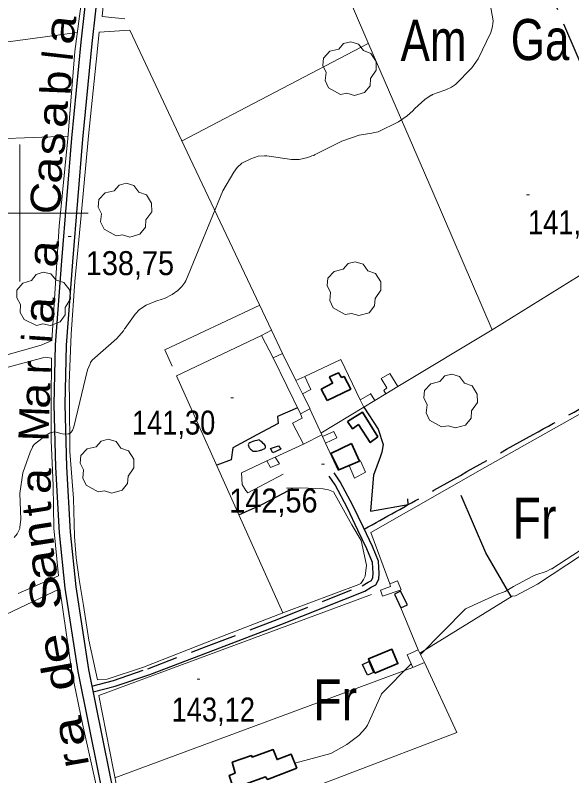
# Model space of a CAD drawing. Extents: x 480269 to 484877, y 4383588 to 4386804.
# Drawn here: x 481498.3 to 481701.4, y 4385794.6 to 4386072.2 of the extents above; entities that cross this region are included whole.
import ezdxf
from ezdxf.enums import TextEntityAlignment as Align

# ---------------------------------------------------------------- set-up
doc = ezdxf.new("R2010")
doc.units = 0
doc.header["$LTSCALE"] = 3.8
doc.linetypes.add('LONG_DASHED', pattern=[7.5, 6, -1.5])
doc.linetypes.add('MEDIUM_DASHED', pattern=[4.5, 3, -1.5])
for name, color, linetype, lineweight in [('1', 7, 'Continuous', 13), ('21', 7, 'Continuous', 25), ('25', 7, 'LONG_DASHED', 25), ('29', 7, 'Continuous', 13), ('36', 7, 'Continuous', 25), ('38', 7, 'Continuous', 25), ('47', 7, 'Continuous', 35), ('51', 7, 'Continuous', 13), ('7', 7, 'Continuous', 13), ('9', 7, 'Continuous', 13)]:
    doc.layers.add(name, color=color, linetype=linetype, lineweight=lineweight)
doc.layers.add('31', color=7, linetype='Continuous')
doc.layers.add('5', color=7, linetype='Continuous')

msp = doc.modelspace()

# ---------------------------------------------------------------- linework, layer by layer
at = {"layer": '1'}
for p, q in [((481500, 4386025), (481500, 4385975)), ((481475, 4386000), (481525, 4386000))]:
    msp.add_line(p, q, dxfattribs=at)
at = {"layer": '21'}
for points in [[(481594.45, 4385915.08), (481595.18, 4385913.83), (481592.33, 4385912.48), (481591.43, 4385914.03)], [(481636.7, 4385860.91), (481638.98, 4385855.87), (481641.44, 4385856.97), (481638.94, 4385862.06)], [(481629.05, 4385832.38), (481626.87, 4385831.41), (481624.99, 4385835.27), (481627.33, 4385836.28)]]:
    msp.add_lwpolyline(points, close=True, dxfattribs=at)
msp.add_spline([(481587.32, 4385917.23), (481589.53, 4385914.21), (481588.58, 4385913.7), (481587.5, 4385913.35), (481586.41, 4385913.11), (481586.26, 4385913.11), (481584.77, 4385913.33), (481584.53, 4385913.55), (481583.93, 4385914.06), (481583.61, 4385914.62), (481583.42, 4385915.03), (481587.32, 4385917.23)], degree=3, dxfattribs=at)
at = {"layer": '25'}
for points in [[(481719.08, 4386025.22), (481707.44, 4386048.02), (481694.92, 4386077.38), (481676.67, 4386118.47)], [(481601.3, 4385928.95), (481594.03, 4385925.8), (481594.27, 4385923.19), (481586.54, 4385919.06), (481577.73, 4385914.37), (481577.13, 4385909.93), (481571.85, 4385907.96)], [(481625.47, 4385929.15), (481630.77, 4385921.12), (481632.64, 4385915.5), (481632.05, 4385912.8), (481631.46, 4385910.87), (481629.04, 4385904.36), (481628.58, 4385898.64), (481627.96, 4385891.19), (481641.69, 4385893.59), (481641.6, 4385895.77)], [(481679.29, 4385860.03), (481670.08, 4385875.96), (481659.21, 4385901.19)], [(481579.94, 4385889.85), (481588.32, 4385893.62), (481596.18, 4385897.83), (481599.62, 4385899.62)]]:
    msp.add_lwpolyline(points, dxfattribs=at)
at = {"layer": '29'}
for points in [[(481617.05, 4386043.34), (481612.66, 4386045.77), (481611.44, 4386048.41), (481611.74, 4386051.37), (481610.54, 4386053.87), (481610.78, 4386056.61), (481613.11, 4386059.06), (481616.36, 4386059.83), (481618.16, 4386061.9), (481620.78, 4386062.55), (481623.59, 4386061.7), (481625.38, 4386059.3), (481628.13, 4386058.29), (481630.05, 4386055.3), (481630.07, 4386052.16), (481627.98, 4386049.14), (481627.79, 4386046.47), (481625.79, 4386043.99), (481622.09, 4386042.91), (481619.37, 4386043.73)], [(481535.11, 4385991.69), (481530.72, 4385994.12), (481529.5, 4385996.76), (481529.8, 4385999.72), (481528.6, 4386002.22), (481528.84, 4386004.96), (481531.17, 4386007.41), (481534.42, 4386008.18), (481536.22, 4386010.25), (481538.84, 4386010.9), (481541.65, 4386010.05), (481543.44, 4386007.65), (481546.19, 4386006.64), (481548.11, 4386003.65), (481548.13, 4386000.51), (481546.04, 4385997.49), (481545.85, 4385994.82), (481543.85, 4385992.34), (481540.15, 4385991.26), (481537.43, 4385992.08)], [(481618.69, 4385963), (481614.3, 4385965.43), (481613.08, 4385968.07), (481613.38, 4385971.03), (481612.18, 4385973.53), (481612.42, 4385976.27), (481614.75, 4385978.72), (481618, 4385979.49), (481619.8, 4385981.56), (481622.42, 4385982.21), (481625.23, 4385981.36), (481627.02, 4385978.96), (481629.77, 4385977.95), (481631.69, 4385974.96), (481631.71, 4385971.82), (481629.62, 4385968.8), (481629.43, 4385966.13), (481627.43, 4385963.65), (481623.73, 4385962.57), (481621.01, 4385963.39)], [(481506.09, 4385959.02), (481501.55, 4385961.14), (481500.14, 4385963.68), (481500.24, 4385966.66), (481498.87, 4385969.07), (481498.91, 4385971.82), (481501.07, 4385974.42), (481504.26, 4385975.42), (481505.91, 4385977.61), (481508.48, 4385978.44), (481511.34, 4385977.79), (481513.29, 4385975.52), (481516.1, 4385974.7), (481518.23, 4385971.85), (481518.47, 4385968.72), (481516.59, 4385965.57), (481516.59, 4385962.89), (481514.77, 4385960.28), (481511.15, 4385958.94), (481508.38, 4385959.57)], [(481653.92, 4385922.01), (481649.53, 4385924.44), (481648.31, 4385927.08), (481648.61, 4385930.04), (481647.41, 4385932.54), (481647.65, 4385935.28), (481649.98, 4385937.73), (481653.23, 4385938.5), (481655.03, 4385940.57), (481657.65, 4385941.22), (481660.46, 4385940.37), (481662.25, 4385937.97), (481665, 4385936.96), (481666.92, 4385933.97), (481666.94, 4385930.83), (481664.85, 4385927.81), (481664.66, 4385925.14), (481662.66, 4385922.66), (481658.96, 4385921.58), (481656.24, 4385922.4)], [(481528.56, 4385898.24), (481524.17, 4385900.67), (481522.95, 4385903.31), (481523.25, 4385906.27), (481522.05, 4385908.77), (481522.29, 4385911.51), (481524.62, 4385913.96), (481527.87, 4385914.73), (481529.67, 4385916.8), (481532.29, 4385917.45), (481535.1, 4385916.6), (481536.89, 4385914.2), (481539.64, 4385913.19), (481541.56, 4385910.2), (481541.58, 4385907.06), (481539.49, 4385904.04), (481539.3, 4385901.37), (481537.3, 4385898.89), (481533.6, 4385897.81), (481530.88, 4385898.63)]]:
    msp.add_lwpolyline(points, close=True, dxfattribs=at)
at = {"layer": '36'}
for points in [[(481527.66, 4386110.16), (481522.27, 4386062.34), (481518.89, 4386027.38), (481515.2, 4385982.53), (481512.86, 4385951.97), (481512.42, 4385930.1), (481513.05, 4385907.23), (481514.38, 4385883.25), (481516.41, 4385863.08), (481521.16, 4385832.71), (481528.8, 4385794.63), (481537.55, 4385751.89)], [(481531.66, 4386109.72), (481526.27, 4386061.92), (481522.89, 4386027.02), (481519.2, 4385982.21), (481516.87, 4385951.77), (481516.43, 4385930.12), (481517.06, 4385907.4), (481518.39, 4385883.56), (481520.39, 4385863.59), (481525.12, 4385833.41), (481532.74, 4385795.43), (481541.49, 4385752.66)]]:
    msp.add_lwpolyline(points, dxfattribs=at)
at = {"layer": '38', "linetype": 'MEDIUM_DASHED'}
msp.add_lwpolyline([(481526.33, 4385827.39), (481534.18, 4385829.45), (481546.69, 4385833.7), (481568.02, 4385841.8), (481594.5, 4385851.91), (481624.9, 4385864), (481627.13, 4385865.32), (481628.27, 4385865.96), (481628.84, 4385867.05), (481628.94, 4385868.53), (481628.7, 4385872.46), (481626.63, 4385877.48), (481623.36, 4385884.33), (481619.55, 4385892.32), (481615.03, 4385900.81), (481612.9, 4385904)], dxfattribs=at)
at = {"layer": '38'}
msp.add_lwpolyline([(481526.76, 4385825.24), (481534.81, 4385827.35), (481547.43, 4385831.63), (481568.8, 4385839.75), (481595.3, 4385849.86), (481625.88, 4385862.03), (481628.22, 4385863.42), (481629.92, 4385864.36), (481630.99, 4385866.45), (481631.14, 4385868.52), (481630.86, 4385872.96), (481628.64, 4385878.37), (481625.35, 4385885.28), (481621.51, 4385893.31), (481616.91, 4385901.94), (481614.72, 4385905.22)], dxfattribs=at)
at = {"layer": '38', "linetype": 'LONG_DASHED'}
msp.add_spline([(481625.65, 4385884.67), (481648.71, 4385897.49), (481687.28, 4385919.19), (481717.18, 4385935.7), (481749.12, 4385954.51)], degree=3, dxfattribs=at)
at = {"layer": '47', "lineweight": 13}
for points in [[(481591.87, 4385957.25), (481595.89, 4385948.71), (481592.48, 4385947.13), (481588.16, 4385955.37)], [(481603.19, 4385934), (481606.17, 4385935.6), (481603.97, 4385940.37), (481600.77, 4385938.87)], [(481635.06, 4385941.41), (481637.97, 4385936.68), (481633.58, 4385934.04), (481632.8, 4385935.31), (481633.93, 4385936.24), (481631.84, 4385939.67)], [(481627.96, 4385934.21), (481629.48, 4385931.56), (481625.47, 4385929.15), (481624.17, 4385931.81), (481627.78, 4385933.91)], [(481603.47, 4385915.64), (481599.52, 4385923.31), (481603.05, 4385925.11), (481602.36, 4385926.75), (481605.85, 4385928.62), (481610.15, 4385919.12)], [(481614.61, 4385920.27), (481615.64, 4385917.94), (481611.57, 4385916.02), (481610.44, 4385918.45)], [(481590.13, 4385909.64), (481591.48, 4385907.12), (481594.71, 4385908.53), (481593.18, 4385910.98)], [(481632.32, 4385860.14), (481639.15, 4385862.47), (481637.81, 4385865.74), (481634.97, 4385864.7), (481635.31, 4385863.76), (481631.62, 4385862.32)], [(481645.41, 4385840.58), (481647.67, 4385835.92), (481643.35, 4385834.19), (481641.29, 4385838.76)]]:
    msp.add_lwpolyline(points, close=True, dxfattribs=at)
at = {"layer": '47'}
for points in [[(481612.13, 4385931.55), (481620.73, 4385935.76), (481618.34, 4385940.4), (481617.41, 4385940), (481616.32, 4385941.68), (481613.04, 4385940.21), (481614.12, 4385937.92), (481609.96, 4385935.71)], [(481619.54, 4385923.94), (481621.43, 4385921.26), (481623.53, 4385922.79), (481627.89, 4385916.22), (481630.61, 4385918.4), (481625.09, 4385927.29)], [(481621.08, 4385915.89), (481623.9, 4385909.48), (481616.41, 4385906.28), (481613.47, 4385912.2)], [(481629.51, 4385832.1), (481627.19, 4385837.3), (481635.77, 4385840.79), (481637.98, 4385835.57)], [(481601.12, 4385797.36), (481590.35, 4385793.29), (481589.7, 4385794.24), (481582.24, 4385791.52), (481582.39, 4385790.58), (481578.22, 4385789.29), (481576.43, 4385794.78), (481578.6, 4385795.55), (481577.5, 4385799.56), (481584.49, 4385801.99), (481584.74, 4385801.45), (481592.5, 4385804.16), (481593.87, 4385800.57), (481598.97, 4385802.52)]]:
    msp.add_lwpolyline(points, close=True, dxfattribs=at)
at = {"layer": '47', "lineweight": 13}
msp.add_lwpolyline([(481620.21, 4385907.91), (481622.15, 4385903.2), (481626.18, 4385905.43), (481624.36, 4385909.64), (481623.9, 4385909.48)], dxfattribs=at)
at = {"layer": '51'}
for p, q in [((481627.16, 4386061.88), (481559.18, 4386026.36)), ((481443.49, 4386025.2), (481517.6, 4386028.14)), ((481672.4, 4385957.44), (481637.97, 4385936.68)), ((481595.89, 4385948.71), (481600.77, 4385938.87)), ((481602.36, 4385926.75), (481592.48, 4385947.13)), ((481605.89, 4385928.54), (481603.19, 4385934)), ((481629.48, 4385931.56), (481633.58, 4385934.04)), ((481609.88, 4385919.74), (481625.47, 4385929.15)), ((481610.15, 4385919.12), (481610.44, 4385918.45)), ((481593.18, 4385910.98), (481603.47, 4385915.64)), ((481616.11, 4385906.09), (481611.57, 4385916.02)), ((481645.41, 4385840.58), (481638.98, 4385855.87)), ((481534.69, 4385793.88), (481643.35, 4385834.19))]:
    msp.add_line(p, q, dxfattribs=at)
for points in [[(481672.4, 4385957.44), (481650.77, 4386007.35), (481627.31, 4386061.51), (481589.31, 4386150.29)], [(481533.65, 4386108.42), (481531.38, 4386085.71), (481530.06, 4386071.82), (481538.28, 4386070.89)], [(481434.14, 4386075.34), (481523.45, 4386096.92), (481524.93, 4386096.02), (481520.06, 4386059.01), (481517.52, 4386027.24), (481514.41, 4385995.23), (481511.7, 4385953.56), (481507.84, 4385951.83), (481465.59, 4385939.83), (481462.37, 4385940.41), (481436.93, 4386054.6), (481520.98, 4386065.94)], [(481597.29, 4385899.56), (481602.48, 4385899.7), (481610.66, 4385899.39), (481612.61, 4385899.04), (481614.5, 4385898.3), (481621.19, 4385886.18), (481624.59, 4385880.48), (481626.47, 4385871.54), (481625.96, 4385867.51), (481625.4, 4385866.28), (481624.43, 4385864.86), (481623.67, 4385864.45), (481596.33, 4385854.19), (481571.82, 4385844.78), (481545.12, 4385834.27), (481531.83, 4385829.84), (481528.3, 4385829.7), (481525.16, 4385844.12), (481523.26, 4385856.79), (481521.66, 4385866.32), (481520.61, 4385874.19), (481519.95, 4385881.98), (481519.57, 4385895.84), (481518.22, 4385913.05), (481518.12, 4385931.76), (481517.97, 4385937.97), (481518.79, 4385955.82), (481520.03, 4385974.99), (481522.35, 4385999.17), (481525.04, 4386028.17), (481527.89, 4386055.24), (481528.93, 4386065.99), (481540.16, 4386066.8), (481560.01, 4386024.59), (481591.87, 4385957.25)], [(481672.4, 4385957.44), (481764.06, 4386014.28), (481767.45, 4385995.72), (481776.46, 4385967.89)], [(481776.46, 4385967.89), (481742.41, 4385948.73), (481721.93, 4385936.6), (481669.67, 4385907.17), (481628.12, 4385883.39), (481634.97, 4385864.7)], [(481587.54, 4385966.42), (481552.93, 4385950.12), (481555.57, 4385944.08)], [(481588.16, 4385955.37), (481557.22, 4385940.65), (481595.95, 4385854.05)], [(481499.42, 4385861.12), (481514.17, 4385867.57), (481512.44, 4385884.95), (481512.13, 4385900.58), (481511.47, 4385916.98), (481511.4, 4385931.26), (481511.61, 4385947.1), (481509.27, 4385947.44), (481461.93, 4385934.67), (481458.47, 4385936.53), (481415.29, 4385924.94), (481457.54, 4385840.02)], [(481603.99, 4385940.35), (481617.15, 4385946.62), (481624.17, 4385931.81)], [(481590.13, 4385909.64), (481580.84, 4385905.24), (481581.17, 4385901), (481582.45, 4385898.72), (481583.21, 4385897.86), (481596.11, 4385904.66)], [(481761.42, 4385910.84), (481721.01, 4385885.76), (481688.9, 4385864.57), (481680.89, 4385860.27), (481679.6, 4385860.22), (481646.01, 4385839.35)], [(481439.05, 4385764.51), (481483.67, 4385789.13), (481459.98, 4385836.93), (481514.58, 4385862.84), (481519.11, 4385831.83), (481522.84, 4385813.55), (481529.47, 4385784.09), (481536.49, 4385749.62), (481540.84, 4385723.34), (481541.54, 4385715.83), (481541.03, 4385711.5), (481539.51, 4385707.13), (481536.48, 4385702.5), (481518.7, 4385688.66)], [(481628.35, 4385860.83), (481528.78, 4385823.98), (481536.81, 4385783.04), (481542.03, 4385783.18)], [(481540.85, 4385765.17), (481659.44, 4385810.46), (481647.67, 4385835.92)]]:
    msp.add_lwpolyline(points, dxfattribs=at)
at = {"layer": '7'}
for p, q in [((481684.93, 4386006.64), (481685.93, 4386006.64)), ((481517.69, 4385991.45), (481518.69, 4385991.45)), ((481576.98, 4385932.59), (481577.98, 4385932.59)), ((481610.13, 4385908.41), (481611.13, 4385908.41)), ((481564.71, 4385829.93), (481565.71, 4385829.93))]:
    msp.add_line(p, q, dxfattribs=at)
at = {"layer": '9'}
for points in [[(481524.65, 4385942.81), (481525.64, 4385945.04), (481525.83, 4385945.52), (481526.38, 4385946.33), (481535.38, 4385954.23), (481537.8, 4385957.02), (481538.25, 4385957.73), (481538.4, 4385958.05), (481542.05, 4385963.06), (481543.67, 4385964.76), (481546.06, 4385966.45), (481549.61, 4385967.86), (481549.65, 4385967.86), (481551.96, 4385968.61), (481552.82, 4385968.82), (481555.59, 4385970.27), (481557.63, 4385971.77), (481559.09, 4385973.24), (481560.2, 4385974.63), (481560.63, 4385975.3), (481574.1, 4386008.13), (481578.08, 4386014.93), (481579.33, 4386016.64), (481581.01, 4386018.17), (481584.26, 4386019.84), (481587, 4386020.76), (481589.33, 4386020.94), (481590.14, 4386020.89), (481599.11, 4386019.62), (481601.89, 4386019.61), (481605.09, 4386020.34), (481606.58, 4386020.85), (481607.16, 4386020.97), (481607.3, 4386021.05), (481607.56, 4386021.27), (481617.49, 4386026.29), (481623.88, 4386028.45), (481628.45, 4386029.22), (481628.93, 4386029.27), (481630.72, 4386029.72), (481638.15, 4386033.33), (481641.3, 4386035.45), (481643.41, 4386037.34), (481644.1, 4386038.2), (481647.75, 4386041.49), (481650.11, 4386043), (481650.32, 4386043.08), (481650.35, 4386043.05), (481650.37, 4386043.04), (481650.38, 4386043.04), (481650.4, 4386043.06), (481650.43, 4386043.15), (481650.62, 4386043.28), (481654.74, 4386044.81), (481655.08, 4386044.84), (481655.45, 4386044.94), (481657.53, 4386045.95), (481659, 4386046.96), (481664.89, 4386053.04), (481667.3, 4386056.35), (481671.85, 4386065.96), (481672.4, 4386067.62), (481672.64, 4386069.13), (481672.67, 4386070.16), (481671, 4386079.96)], [(481498, 4385881.66), (481499, 4385882.96), (481499.85, 4385884.63), (481499.97, 4385884.93), (481500.04, 4385885.25), (481500.39, 4385888.32), (481499.99, 4385897.61), (481501.1, 4385905.25), (481503.72, 4385912.77), (481504.13, 4385913.63), (481504.58, 4385914.42), (481504.69, 4385914.7), (481504.71, 4385914.8), (481504.81, 4385914.97), (481505.37, 4385915.61), (481509.67, 4385918.9), (481510.8, 4385919.69), (481511.12, 4385919.83), (481512.77, 4385920.21), (481515.45, 4385919.45), (481516.69, 4385919.33), (481516.69, 4385919.32), (481516.69, 4385919.3), (481516.7, 4385919.28), (481516.81, 4385919.27), (481517.86, 4385919.46), (481517.98, 4385919.5), (481518, 4385919.51), (481518.01, 4385919.51), (481518.02, 4385919.5), (481518.08, 4385919.52), (481518.33, 4385919.65), (481518.6, 4385919.88), (481519.23, 4385920.66), (481519.77, 4385921.97), (481524.65, 4385942.81)], [(481747.35, 4385904.84), (481694.11, 4385870.19), (481693.91, 4385870.11), (481692.08, 4385869.25), (481688.29, 4385867.92), (481686.91, 4385867.4), (481680.11, 4385863.68), (481677.05, 4385861.93), (481673.78, 4385860.65), (481662.58, 4385855.55), (481646.21, 4385838.93)], [(481642.78, 4385835.45), (481631.98, 4385824.48), (481631.88, 4385824.18), (481626.82, 4385813.06), (481626.15, 4385812.06), (481623.69, 4385809.38), (481619.35, 4385806.03), (481613.5, 4385802.78), (481600.32, 4385799.28)]]:
    msp.add_lwpolyline(points, dxfattribs=at)

# ---------------------------------------------------------------- texts
at = {"layer": '31'}
for s, width, p in [('Am', 0.8, (481650.97, 4386055.56)), ('Ga', 0.8, (481689.84, 4386055.84)), ('Fr', 0.85, (481687.79, 4385881.14)), ('Fr', 0.85, (481615.05, 4385814.84))]:
    msp.add_text(s, height=15, dxfattribs=dict(at, width=width)).set_placement(p, align=Align.CENTER)
at = {"layer": '5'}
for s, rotation, width, p in [('a', 83.445, 1.3, (481520.08, 4386066.39)), ('b', 87.613, 1.1, (481518.73, 4386047.34)), ('a', 87.613, 1.2, (481517.39, 4386035.86)), ('s', 87.613, 1.15, (481516.5, 4386025.11)), ('a', 87.613, 1.2, (481515.38, 4386015.51)), ('C', 87.613, 1.1, (481514.96, 4386005.26)), ('a', 86.097, 1.2, (481514, 4385984.8)), ('a', 86.097, 1.2, (481512.6, 4385964.25)), ('a', 88.061, 1.15, (481511, 4385933.19)), ('M', 88.061, 1.05, (481510.65, 4385922.94)), ('a', 88.061, 1.15, (481511.32, 4385902.08)), ('t', 98.814, 1.1, (481511.51, 4385892.7)), ('n', 98.814, 1.2, (481511.95, 4385883.43)), ('a', 98.814, 1.35, (481513.07, 4385872.29)), ('S', 98.814, 1.3, (481514.63, 4385862.15)), ('e', 99.906, 1.35, (481517.78, 4385841.88)), ('d', 99.906, 1.3, (481519.54, 4385831.75)), ('a', 99.906, 1.35, (481523.09, 4385811.41)), ('r', 99.906, 1.15, (481524.85, 4385801.31))]:
    msp.add_text(s, height=10.99, rotation=rotation, dxfattribs=dict(at, width=width)).set_placement(p, align=Align.CENTER)
for s, rotation, p in [('l', 83.445, (481519.37, 4386056.89)), ('i', 86.097, (481511.9, 4385954.01)), ('r', 88.061, (481511.35, 4385943.52))]:
    msp.add_text(s, height=10.99, rotation=rotation, dxfattribs=at).set_placement(p, align=Align.CENTER)
at = {"layer": '7'}
for s, width, p in [('141,74', 0.85, (481685.43, 4385992.27)), ('138,75', 0.9, (481524.08, 4385977.36)), ('141,30', 0.85, (481540.9, 4385919.17)), ('142,56', 0.9, (481576.43, 4385890.72)), ('143,12', 0.85, (481555.38, 4385814.44))]:
    msp.add_text(s, height=8.75, dxfattribs=dict(at, width=width)).set_placement(p)

doc.saveas('drawing.dxf')
